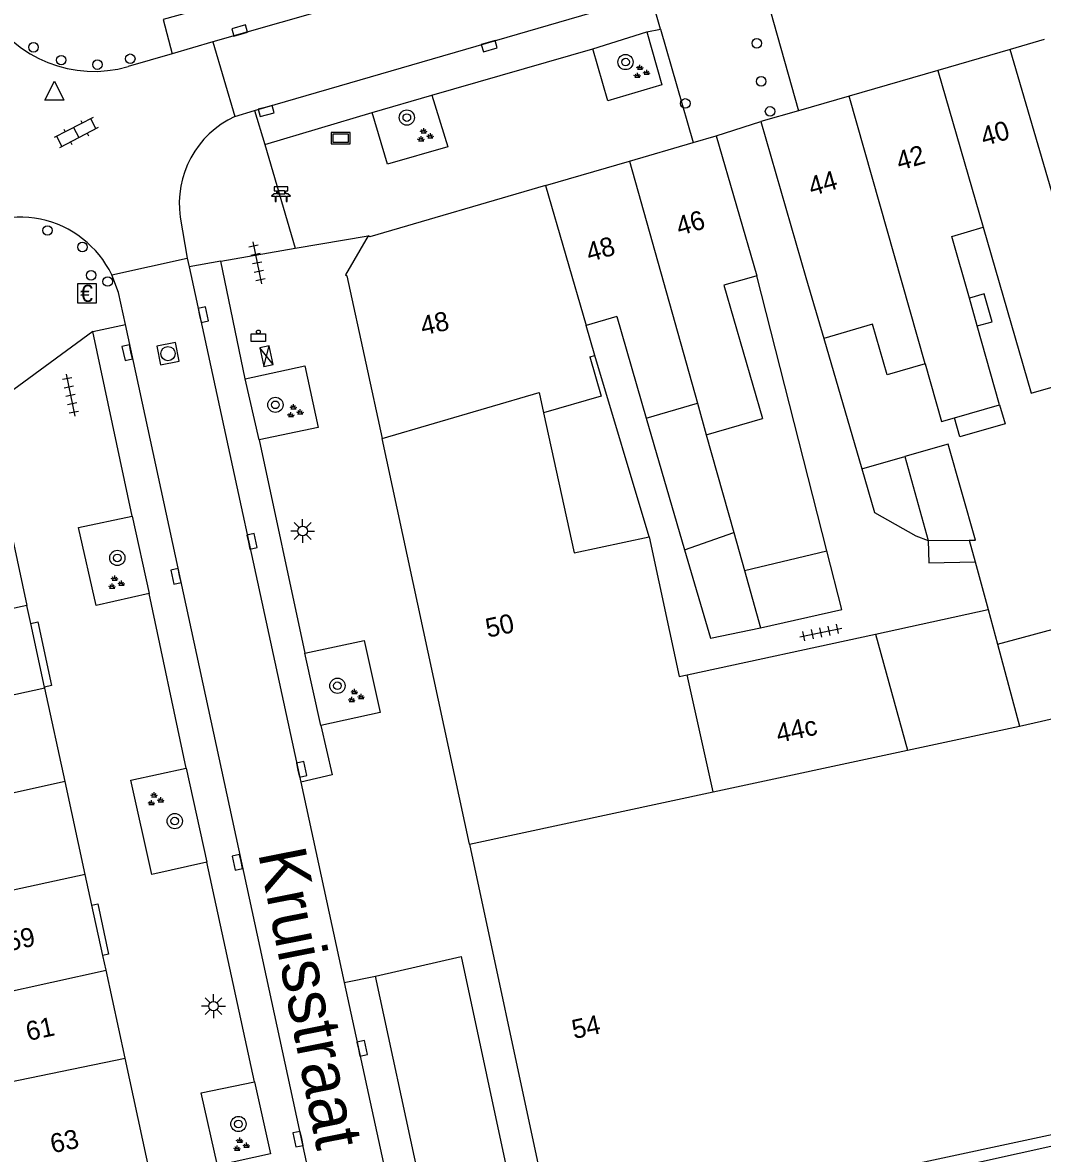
# Model space of a CAD drawing. Extents: x 132998 to 136004, y 396998 to 398512.
# Drawn here: x 134579.1 to 134632.5, y 397420.6 to 397479.9 of the extents above; entities that cross this region are included whole.
import ezdxf

# ---------------------------------------------------------------- set-up
doc = ezdxf.new("R2010")
doc.units = 0
for name, color, linetype in [('gg-afsc-erfafscheiding', 7, 'Continuous'), ('gg-anno-huisnummerreeks BGT', 7, 'Continuous'), ('gg-anno-openbare ruimte label', 7, 'Continuous'), ('gg-bbg-gedigitaliseerde bebouwing', 7, 'Continuous'), ('gg-bbg-gedigitaliseerde bijgebouw', 7, 'Continuous'), ('gg-bbg-hoofdgebouw', 7, 'Continuous'), ('gg-bbg-luifel en loopbrug', 7, 'Continuous'), ('gg-bbg-tussenscheiding', 7, 'Continuous'), ('gg-knt-verharding', 7, 'Continuous'), ('gg-knt-verharding nz', 7, 'Continuous'), ('gt-grn-weggrens', 7, 'Continuous'), ('gt-symb-afvalbak', 7, 'Continuous'), ('gt-symb-bank', 7, 'Continuous'), ('gt-symb-betaalautomaat', 7, 'Continuous'), ('gt-symb-boom', 7, 'Continuous'), ('gt-symb-groenvak', 7, 'Continuous'), ('gt-symb-kast', 7, 'Continuous'), ('gt-symb-klinker verharding', 7, 'Continuous'), ('gt-symb-kolk', 7, 'Continuous'), ('gt-symb-lichtmast', 7, 'Continuous'), ('gt-symb-paal', 7, 'Continuous'), ('gt-symb-rioolschacht', 7, 'Continuous'), ('gt-symb-straatnaambord', 7, 'Continuous'), ('gt-symb-tegel verharding', 7, 'Continuous'), ('gt-symb-verkeersbordpaal', 7, 'Continuous'), ('gt-symb-waterafsluiter', 7, 'Continuous')]:
    doc.layers.add(name, color=color, linetype=linetype)

# ---------------------------------------------------------------- blocks, each defined once
blk = doc.blocks.new('gt0-KOLK')
at = {"layer": 'gt-symb-kolk'}
blk.add_lwpolyline([(0, 0), (0.375, 0), (0.375, 0.4), (-0.375, 0.4), (-0.375, 0), (0, 0)], dxfattribs=at)
blk = doc.blocks.new('gt0-GRVAK')
at = {"layer": 'gt-symb-groenvak'}
for p, q in [((-0.11, 0.189), (-0.228, 0.24)), ((-0.182, 0.153), (0.088, 0.153)), ((-0.091, 0.211), (-0.156, 0.322)), ((-0.047, 0.214), (-0.047, 0.393)), ((-0.004, 0.211), (0.061, 0.322)), ((0.015, 0.189), (0.133, 0.24)), ((0.262, -0.052), (0.197, 0.059)), ((0.305, -0.049), (0.305, 0.13)), ((0.349, -0.052), (0.414, 0.059)), ((-0.245, -0.228), (-0.363, -0.177)), ((-0.318, -0.264), (-0.047, -0.264)), ((-0.226, -0.206), (-0.291, -0.095)), ((-0.183, -0.203), (-0.183, -0.024)), ((-0.139, -0.206), (-0.074, -0.095)), ((-0.12, -0.228), (-0.002, -0.177)), ((0.243, -0.074), (0.125, -0.023)), ((0.17, -0.11), (0.441, -0.11)), ((0.368, -0.074), (0.486, -0.023))]:
    blk.add_line(p, q, dxfattribs=at)
blk = doc.blocks.new('gt0-BOOM')
at = {"layer": 'gt-symb-boom'}
for radius in [0.4, 0.2]:
    blk.add_circle((0, 0), radius, dxfattribs=at)
blk = doc.blocks.new('gt0-LMAST')
at = {"layer": 'gt-symb-lichtmast'}
for p, q in [((-0.005, 0.246), (-0.005, 0.621)), ((-0.182, 0.173), (-0.447, 0.438)), ((0.172, 0.173), (0.437, 0.438)), ((-0.255, -0.004), (-0.63, -0.004)), ((-0.182, -0.181), (-0.447, -0.446)), ((-0.005, -0.254), (-0.005, -0.629)), ((0.437, -0.446), (0.172, -0.181)), ((0.245, -0.004), (0.62, -0.004))]:
    blk.add_line(p, q, dxfattribs=at)
blk.add_circle((-0.005, -0.004), 0.25, dxfattribs=at)
blk = doc.blocks.new('gt0-TEG1')
at = {"layer": 'gt-symb-tegel verharding'}
for p, q in [((-1.125, 0), (1.125, 0)), ((-0.9, -0.25), (-0.9, 0.25)), ((-0.45, -0.25), (-0.45, 0.25)), ((0, -0.25), (0, 0.25)), ((0.45, -0.25), (0.45, 0.25)), ((0.9, -0.25), (0.9, 0.25))]:
    blk.add_line(p, q, dxfattribs=at)
blk = doc.blocks.new('gt0-PAAL')
at = {"layer": 'gt-symb-paal'}
blk.add_circle((0, 0), 0.25, dxfattribs=at)
blk = doc.blocks.new('gt0-BANK')
at = {"layer": 'gt-symb-bank'}
for p, q in [((-0.504, 0.274), (-0.322, 0.274)), ((-0.314, 0.265), (-0.314, 0.007)), ((-0.308, 0), (-0.266, 0)), ((-0.258, 0.009), (-0.258, 0.265)), ((-0.251, 0.274), (0.252, 0.274)), ((-0.243, 0.547), (-0.243, 0.412)), ((0.244, 0.487), (0.244, 0.547)), ((0.26, 0.265), (0.26, 0.007)), ((0.266, 0), (0.305, 0)), ((0.311, 0.007), (0.311, 0.265)), ((0.319, 0.274), (0.501, 0.274))]:
    blk.add_line(p, q, dxfattribs=at)
for points in [[(-0.362, 0.761), (-0.362, 0.554), (-0.251, 0.554)], [(0.252, 0.554), (0.359, 0.554), (0.359, 0.761), (-0.362, 0.761)], [(-0.251, 0.404), (-0.362, 0.404), (-0.504, 0.274)], [(0.501, 0.274), (0.359, 0.404), (0.244, 0.404)]]:
    blk.add_lwpolyline(points, dxfattribs=at)
for centre, start, end in [((-0.308, 0.007), 180, 270), ((0.266, 0.007), 180, 270), ((0.305, 0.007), 270, 0)]:
    blk.add_arc(centre, 0.00643, start, end, dxfattribs=at)
for points, degree in [([(-0.322, 0.274), (-0.314, 0.273), (-0.314, 0.265)], 2), ([(-0.266, 0), (-0.258, 0), (-0.258, 0.009)], 2), ([(-0.258, 0.265), (-0.257, 0.274), (-0.251, 0.274)], 2), ([(-0.251, 0.554), (-0.243, 0.553), (-0.243, 0.547)], 2), ([(-0.243, 0.412), (-0.243, 0.404), (-0.251, 0.404)], 2), ([(-0.18, 0.554), (0, 0.554), (0.18, 0.554), (0.189, 0.553), (0.189, 0.547), (0.189, 0.48), (0.189, 0.412), (0.189, 0.404), (0.18, 0.404), (0, 0.404), (-0.18, 0.404), (-0.188, 0.404), (-0.188, 0.412), (-0.188, 0.48), (-0.188, 0.547), (-0.186, 0.554), (-0.18, 0.554)], 3), ([(0.244, 0.547), (0.245, 0.554), (0.252, 0.554)], 2), ([(0.244, 0.404), (0.244, 0.462), (0.244, 0.487)], 2), ([(0.252, 0.274), (0.26, 0.273), (0.26, 0.265)], 2), ([(0.311, 0.265), (0.312, 0.274), (0.319, 0.274)], 2)]:
    blk.add_open_spline(points, degree=degree, dxfattribs=at)
blk = doc.blocks.new('gt0-SBORD')
at = {"layer": 'gt-symb-straatnaambord'}
blk.add_lwpolyline([(-0.5, 0.295), (-0.5, -0.295), (0.5, -0.295), (0.5, 0.295), (-0.5, 0.295)], dxfattribs=at)
blk.add_lwpolyline([(-0.417, -0.212), (0.417, -0.212), (0.417, 0.212), (-0.417, 0.212)], close=True, dxfattribs=at)
blk = doc.blocks.new('gt0-KAST')
at = {"layer": 'gt-symb-kast'}
for p, q in [((-0.501, -0.249), (0.501, 0.249)), ((-0.501, 0.249), (0.501, -0.249))]:
    blk.add_line(p, q, dxfattribs=at)
blk.add_lwpolyline([(0.501, 0.249), (-0.501, 0.249), (-0.501, -0.249), (0.501, -0.249)], close=True, dxfattribs=at)
blk = doc.blocks.new('gt0-RS')
at = {"layer": 'gt-symb-rioolschacht'}
blk.add_lwpolyline([(-0.5, -0.5), (0.5, -0.5), (0.5, 0.5), (-0.5, 0.5)], close=True, dxfattribs=at)
blk.add_circle((0, 0), 0.375, dxfattribs=at)
blk = doc.blocks.new('gt0-ABAK')
at = {"layer": 'gt-symb-afvalbak'}
blk.add_lwpolyline([(0.375, -0.5), (-0.375, -0.5), (-0.375, -0.1), (0.375, -0.1)], close=True, dxfattribs=at)
blk.add_circle((0, 0), 0.1, dxfattribs=at)
blk = doc.blocks.new('gt0-BA')
at = {"layer": 'gt-symb-betaalautomaat'}
blk.add_lwpolyline([(-0.498, -0.507), (0.502, -0.507), (0.502, 0.493), (-0.498, 0.493)], close=True, dxfattribs=at)
blk.add_text('€', height=0.9, dxfattribs=at).set_placement((-0.357, -0.457))
blk = doc.blocks.new('gt0-VPAAL')
at = {"layer": 'gt-symb-verkeersbordpaal'}
blk.add_circle((0, 0), 0.25, dxfattribs=at)
blk = doc.blocks.new('gt0-KL1')
at = {"layer": 'gt-symb-klinker verharding'}
for p, q in [((-1.15, 0.3), (1.15, 0.3)), ((-1, -0.3), (-1, 0.3)), ((-0.5, 0.3), (-0.5, 0.45)), ((0, -0.3), (0, 0.3)), ((0.5, 0.3), (0.5, 0.45)), ((1, -0.3), (1, 0.3)), ((-1.15, -0.3), (1.15, -0.3)), ((-0.5, -0.45), (-0.5, -0.3)), ((0.5, -0.45), (0.5, -0.3))]:
    blk.add_line(p, q, dxfattribs=at)
blk = doc.blocks.new('gt0-WAFSL')
at = {"layer": 'gt-symb-waterafsluiter'}
for p, q in [((-0.5, -0.333), (0, 0.667)), ((0, 0.667), (0.5, -0.333)), ((0.5, -0.333), (-0.5, -0.333))]:
    blk.add_line(p, q, dxfattribs=at)

msp = doc.modelspace()

# ---------------------------------------------------------------- linework, layer by layer
at = {"layer": 'gg-afsc-erfafscheiding'}
for p, q in [((134621.234, 397452.177), (134617.555, 397466.611)), ((134621.063, 397463.328), (134623.055, 397456.487)), ((134611.904, 397452.915), (134609.06, 397462.436)), ((134629.005, 397451.603), (134629.691, 397449.108))]:
    msp.add_line(p, q, dxfattribs=at)
msp.add_lwpolyline([(134638.082, 397418.841), (134637.403, 397421.915), (134621.28, 397418.353)], dxfattribs=at)
at = {"layer": 'gg-bbg-gedigitaliseerde bebouwing'}
for p, q in [((134617.77, 397474.7), (134620.131, 397466.528)), ((134615.43, 397473.95), (134617.555, 397466.611)), ((134617.555, 397466.611), (134617.135, 397466.49)), ((134620.131, 397466.528), (134621.063, 397463.328)), ((134629.115, 397463.983), (134628.703, 397465.439)), ((134610.207, 397464.47), (134608.603, 397464.005)), ((134609.06, 397462.436), (134608.603, 397464.005)), ((134610.207, 397464.47), (134611.757, 397459.147)), ((134630.289, 397459.836), (134629.115, 397463.983)), ((134608.8, 397462.36), (134609.06, 397462.436)), ((134627.924, 397459.166), (134630.289, 397459.836)), ((134614.903, 397458.267), (134617.846, 397459.125)), ((134613.9, 397445.67), (134623.772, 397447.804))]:
    msp.add_line(p, q, dxfattribs=at)
for points in [[(134628.703, 397465.439), (134627.786, 397468.677), (134629.426, 397469.153)], [(134629.426, 397469.153), (134631.945, 397460.454), (134635.771, 397461.561)], [(134617.135, 397466.49), (134615.824, 397466.112), (134617.846, 397459.125)], [(134626.378, 397461.985), (134624.394, 397461.408), (134623.619, 397464.072), (134621.063, 397463.328)], [(134608.8, 397462.36), (134609.399, 397460.302), (134606.374, 397459.421)], [(134626.378, 397461.985), (134627.232, 397458.97), (134627.924, 397459.166)], [(134606.374, 397459.421), (134607.969, 397452.073), (134611.904, 397452.915)], [(134611.904, 397452.915), (134613.49, 397445.582), (134613.9, 397445.67)], [(134612.725, 397417.211), (134638.543, 397422.761), (134640.003, 397416.916)]]:
    msp.add_lwpolyline(points, dxfattribs=at)
at = {"layer": 'gg-bbg-gedigitaliseerde bijgebouw'}
for p, q in [((134611.757, 397459.147), (134613.77, 397452.233)), ((134614.903, 397458.267), (134616.348, 397453.138)), ((134623.055, 397456.487), (134625.313, 397457.126)), ((134616.348, 397453.138), (134616.909, 397451.149)), ((134626.533, 397452.724), (134628.691, 397452.744)), ((134628.691, 397452.744), (134629.016, 397452.747)), ((134616.909, 397451.149), (134621.234, 397452.177)), ((134623.772, 397447.804), (134629.691, 397449.108)), ((134629.691, 397449.108), (134630.175, 397447.293))]:
    msp.add_line(p, q, dxfattribs=at)
for points in [[(134629.016, 397452.747), (134627.594, 397457.771), (134625.313, 397457.126)], [(134623.055, 397456.487), (134623.721, 397454.199), (134625.903, 397452.969), (134626.533, 397452.724)], [(134613.77, 397452.233), (134615.121, 397447.595), (134617.755, 397448.146)], [(134617.755, 397448.146), (134622.013, 397449.108), (134621.234, 397452.177)], [(134630.175, 397447.293), (134634.008, 397448.315), (134634.321, 397447.245), (134635.722, 397447.654)]]:
    msp.add_lwpolyline(points, dxfattribs=at)
at = {"layer": 'gg-bbg-hoofdgebouw'}
for p, q in [((134632.626, 397479), (134630.846, 397478.484)), ((134630.846, 397478.484), (134627.044, 397477.384)), ((134627.044, 397477.384), (134622.4, 397476.04)), ((134622.4, 397476.04), (134619.74, 397475.27)), ((134619.74, 397475.27), (134617.77, 397474.7)), ((134610.869, 397472.622), (134614.217, 397473.597)), ((134614.217, 397473.597), (134615.43, 397473.95)), ((134606.48, 397471.344), (134610.869, 397472.622)), ((134602.478, 397436.788), (134597.902, 397458.073)), ((134579.482, 397448.372), (134579.279, 397449.311)), ((134580.205, 397445.034), (134579.482, 397448.372)), ((134580.216, 397444.983), (134580.205, 397445.034)), ((134581.278, 397440.085), (134580.216, 397444.983)), ((134582.337, 397435.198), (134581.278, 397440.085)), ((134602.478, 397436.788), (134606.953, 397415.971)), ((134582.684, 397433.597), (134582.337, 397435.198)), ((134583.256, 397430.958), (134582.684, 397433.597)), ((134583.424, 397430.181), (134583.256, 397430.958)), ((134584.423, 397425.572), (134583.424, 397430.181)), ((134585.932, 397418.607), (134584.423, 397425.572))]:
    msp.add_line(p, q, dxfattribs=at)
for points in [[(134606.48, 397471.344), (134597.251, 397468.656), (134597.164, 397468.706)], [(134597.164, 397468.706), (134595.976, 397466.657), (134596.06, 397466.601), (134597.053, 397462.021), (134597.902, 397458.073)], [(134575.511, 397458.402), (134577.535, 397457.616), (134577.499, 397457.523), (134579.279, 397449.311)]]:
    msp.add_lwpolyline(points, dxfattribs=at)
at = {"layer": 'gg-bbg-luifel en loopbrug'}
msp.add_line((134628.691, 397452.744), (134629.005, 397451.603), dxfattribs=at)
for points in [[(134629.115, 397463.983), (134629.893, 397464.203), (134629.482, 397465.66), (134628.703, 397465.439)], [(134630.289, 397459.836), (134630.572, 397458.837), (134628.207, 397458.167), (134627.924, 397459.166)], [(134626.533, 397452.724), (134626.576, 397451.553), (134629.005, 397451.603)]]:
    msp.add_lwpolyline(points, dxfattribs=at)
at = {"layer": 'gg-bbg-tussenscheiding'}
for p, q in [((134635.551, 397462.32), (134630.846, 397478.484)), ((134627.044, 397477.384), (134629.426, 397469.153)), ((134626.378, 397461.985), (134622.4, 397476.04)), ((134610.869, 397472.622), (134614.436, 397459.928)), ((134606.48, 397471.344), (134608.603, 397464.005)), ((134611.757, 397459.147), (134614.436, 397459.928)), ((134614.436, 397459.928), (134614.903, 397458.267)), ((134625.313, 397457.126), (134626.533, 397452.724)), ((134613.77, 397452.233), (134616.348, 397453.138)), ((134616.909, 397451.149), (134617.755, 397448.146)), ((134579.279, 397449.311), (134571.284, 397447.644)), ((134623.772, 397447.804), (134625.45, 397441.722)), ((134630.175, 397447.293), (134631.324, 397442.983)), ((134615.265, 397439.537), (134613.9, 397445.67)), ((134580.216, 397444.983), (134566.291, 397441.942)), ((134631.324, 397442.983), (134636.726, 397444.216)), ((134625.45, 397441.722), (134631.324, 397442.983)), ((134615.265, 397439.537), (134625.45, 397441.722)), ((134581.278, 397440.085), (134573.106, 397438.272)), ((134602.478, 397436.788), (134615.265, 397439.537)), ((134582.337, 397435.198), (134571.987, 397432.967)), ((134569.622, 397427.16), (134583.424, 397430.181)), ((134573.014, 397423.209), (134584.423, 397425.572))]:
    msp.add_line(p, q, dxfattribs=at)
msp.add_lwpolyline([(134597.902, 397458.073), (134606.145, 397460.479), (134606.374, 397459.421)], dxfattribs=at)
at = {"layer": 'gg-knt-verharding'}
for p, q in [((134612.495, 397479.554), (134611.999, 397481.327)), ((134608.949, 397478.514), (134611.781, 397479.404)), ((134611.781, 397479.404), (134612.495, 397479.554)), ((134589.027, 397478.875), (134586.9, 397478.253)), ((134589.027, 397478.875), (134590.184, 397474.969)), ((134586.9, 397478.253), (134584.58, 397477.589)), ((134600.503, 397476.091), (134608.949, 397478.514)), ((134597.384, 397475.182), (134600.503, 397476.091)), ((134590.184, 397474.969), (134591.206, 397475.289)), ((134591.206, 397475.289), (134591.757, 397473.5)), ((134591.757, 397473.5), (134597.384, 397475.182)), ((134615.43, 397473.95), (134617.77, 397474.7)), ((134587.311, 397469.691), (134587.677, 397467.531)), ((134583.724, 397466.659), (134587.677, 397467.531)), ((134587.677, 397467.531), (134587.787, 397467.084)), ((134589.443, 397467.384), (134587.787, 397467.084)), ((134590.726, 397461.207), (134589.443, 397467.384)), ((134582.73, 397463.692), (134584.441, 397464.061)), ((134584.801, 397453.993), (134582.73, 397463.692)), ((134591.454, 397458), (134590.726, 397461.207)), ((134591.454, 397458), (134593.849, 397446.805)), ((134584.801, 397453.993), (134585.683, 397449.947)), ((134587.634, 397440.786), (134585.683, 397449.947)), ((134594.687, 397443.011), (134593.849, 397446.805)), ((134587.634, 397440.786), (134588.719, 397435.844)), ((134593.633, 397440.045), (134595.921, 397429.535)), ((134591.213, 397424.332), (134588.719, 397435.844)), ((134595.921, 397429.535), (134597.557, 397429.864)), ((134591.213, 397424.332), (134592.043, 397420.557))]:
    msp.add_line(p, q, dxfattribs=at)
for points in [[(134590.422, 397481.169), (134586.413, 397480.047), (134586.9, 397478.253)], [(134611.781, 397479.404), (134612.579, 397476.63), (134609.738, 397475.78), (134608.949, 397478.514)], [(134600.503, 397476.091), (134601.35, 397473.379), (134598.192, 397472.459), (134597.384, 397475.182)], [(134584.441, 397464.061), (134584.071, 397465.727), (134583.724, 397466.659)], [(134590.726, 397461.207), (134593.847, 397461.887), (134594.547, 397458.66), (134591.454, 397458)], [(134585.683, 397449.947), (134582.91, 397449.316), (134581.987, 397453.405), (134584.801, 397453.993)], [(134579.482, 397448.372), (134579.844, 397448.453), (134580.559, 397445.11), (134580.205, 397445.034)], [(134593.849, 397446.805), (134596.965, 397447.475), (134597.804, 397443.696), (134594.687, 397443.011)], [(134594.687, 397443.011), (134595.285, 397440.431), (134593.633, 397440.045)], [(134588.719, 397435.844), (134585.819, 397435.197), (134584.719, 397440.147), (134587.634, 397440.786)], [(134582.684, 397433.597), (134582.987, 397433.663), (134583.559, 397431.024), (134583.256, 397430.958)], [(134597.557, 397429.864), (134602.056, 397430.895), (134604.704, 397418.481), (134600.213, 397417.534)], [(134592.043, 397420.557), (134589.272, 397419.932), (134588.417, 397423.749), (134591.213, 397424.332)]]:
    msp.add_lwpolyline(points, dxfattribs=at)
for centre, radius, start, end in [((134582.774, 397483.784), 6.453, 210.21187, 286.25491), ((134592.292, 397470.401), 5.031, 114.76879, 188.10922), ((134578.893, 397464.332), 5.362, 25.71765, 130.77268)]:
    msp.add_arc(centre, radius, start, end, dxfattribs=at)
at = {"layer": 'gg-knt-verharding nz'}
for p, q in [((134591.206, 397475.289), (134611.999, 397481.327)), ((134587.787, 397467.084), (134593.633, 397440.045)), ((134594.184, 397418.984), (134584.441, 397464.061)), ((134600.213, 397417.534), (134597.557, 397429.864)), ((134595.921, 397429.535), (134600.489, 397408.46))]:
    msp.add_line(p, q, dxfattribs=at)
msp.add_lwpolyline([(134625.39, 397489.344), (134601.378, 397482.407), (134589.027, 397478.875)], dxfattribs=at)
at = {"layer": 'gt-grn-weggrens'}
for p, q in [((134618.088, 397481.178), (134619.74, 397475.27)), ((134612.495, 397479.554), (134614.217, 397473.597)), ((134591.757, 397473.5), (134593.343, 397468.052)), ((134593.343, 397468.052), (134597.164, 397468.706)), ((134589.443, 397467.384), (134593.343, 397468.052)), ((134582.73, 397463.692), (134575.511, 397458.402))]:
    msp.add_line(p, q, dxfattribs=at)

# ---------------------------------------------------------------- block references
at = {"layer": 'gt-symb-afvalbak'}
msp.add_blockref('gt0-ABAK', (134591.416, 397463.665), dxfattribs=at)
at = {"layer": 'gt-symb-bank'}
msp.add_blockref('gt0-BANK', (134592.605, 397470.507), dxfattribs=at)
at = {"layer": 'gt-symb-betaalautomaat'}
msp.add_blockref('gt0-BA', (134582.428, 397465.697), dxfattribs=at)
at = {"layer": 'gt-symb-boom'}
for p in [(134610.669, 397477.823), (134599.2, 397474.908), (134592.307, 397459.841), (134584.017, 397451.808), (134595.562, 397445.102), (134587.028, 397438.005), (134590.367, 397422.114)]:
    msp.add_blockref('gt0-BOOM', p, dxfattribs=at)
at = {"layer": 'gt-symb-groenvak'}
for p in [(134611.475, 397477.288), (134600.13, 397473.961), (134593.304, 397459.485), (134583.928, 397450.492), (134596.501, 397444.544), (134585.994, 397439.132), (134590.485, 397421.005)]:
    msp.add_blockref('gt0-GRVAK', p, dxfattribs=at)
at = {"layer": 'gt-symb-kast', "rotation": 102.24694422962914}
msp.add_blockref('gt0-KAST', (134591.836, 397462.386), dxfattribs=at)
at = {"layer": 'gt-symb-klinker verharding', "rotation": -152.6150294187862}
msp.add_blockref('gt0-KL1', (134581.861, 397474.126), dxfattribs=at)
at = {"layer": 'gt-symb-kolk'}
for p, rotation in [((134590.486, 397479.278), 16.025207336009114), ((134603.466, 397478.844), -163.80629364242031), ((134591.768, 397475.446), -164.36832265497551), ((134588.332, 397464.53), -77.96836880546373), ((134584.732, 397462.622), 102.27848708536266), ((134590.888, 397452.633), -77.87819029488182), ((134587.286, 397450.884), 102.13139480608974), ((134593.489, 397440.677), -77.72151291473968), ((134590.51, 397435.887), 102.33711641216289), ((134596.661, 397426.046), -78.02530296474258), ((134593.687, 397421.359), 101.82589709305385)]:
    msp.add_blockref('gt0-KOLK', p, dxfattribs=dict(at, rotation=rotation))
at = {"layer": 'gt-symb-lichtmast'}
for p in [(134593.742, 397453.224), (134589.065, 397428.299)]:
    msp.add_blockref('gt0-LMAST', p, dxfattribs=at)
at = {"layer": 'gt-symb-paal'}
for p in [(134579.62, 397478.595), (134617.553, 397478.806), (134584.695, 397477.995), (134581.074, 397477.924), (134582.975, 397477.687), (134617.782, 397476.81), (134613.804, 397475.652), (134618.25, 397475.235), (134580.355, 397468.989), (134582.188, 397468.12), (134583.51, 397466.307)]:
    msp.add_blockref('gt0-PAAL', p, dxfattribs=at)
at = {"layer": 'gt-symb-rioolschacht', "rotation": -78.59511272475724}
msp.add_blockref('gt0-RS', (134586.673, 397462.528), dxfattribs=at)
at = {"layer": 'gt-symb-straatnaambord'}
msp.add_blockref('gt0-SBORD', (134595.731, 397473.829), dxfattribs=at)
at = {"layer": 'gt-symb-tegel verharding'}
for p, rotation in [((134591.346, 397467.297), -78.46537934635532), ((134581.562, 397460.347), -78.4653793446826), ((134620.909, 397447.898), 11.826703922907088)]:
    msp.add_blockref('gt0-TEG1', p, dxfattribs=dict(at, rotation=rotation))
at = {"layer": 'gt-symb-verkeersbordpaal'}
msp.add_blockref('gt0-VPAAL', (134582.642, 397466.635), dxfattribs=at)
at = {"layer": 'gt-symb-waterafsluiter'}
msp.add_blockref('gt0-WAFSL', (134580.717, 397476.153), dxfattribs=at)

# ---------------------------------------------------------------- texts
at = {"layer": 'gg-anno-huisnummerreeks BGT'}
for s, rotation, p in [('40', 16.1, (134629.467, 397473.402)), ('42', 16.1, (134625.038, 397472.12)), ('44', 16.1, (134620.432, 397470.787)), ('46', 16.3, (134613.495, 397468.699)), ('48', 16.3, (134608.777, 397467.325)), ('48', 12.2, (134600.036, 397463.476)), ('50', 12.1, (134603.446, 397447.619)), ('44c', 12.2, (134618.686, 397442.1)), ('59', 12.2, (134578.322, 397431.171)), ('54', 12.1, (134607.971, 397426.568)), ('61', 12.2, (134579.342, 397426.463)), ('63', 12.2, (134580.619, 397420.571))]:
    msp.add_text(s, height=1, rotation=rotation, dxfattribs=at).set_placement(p)
at = {"layer": 'gg-anno-openbare ruimte label'}
msp.add_text('Kruisstraat', height=2.5, rotation=281.2, dxfattribs=at).set_placement((134591.39, 397436.343))

doc.saveas('drawing.dxf')
